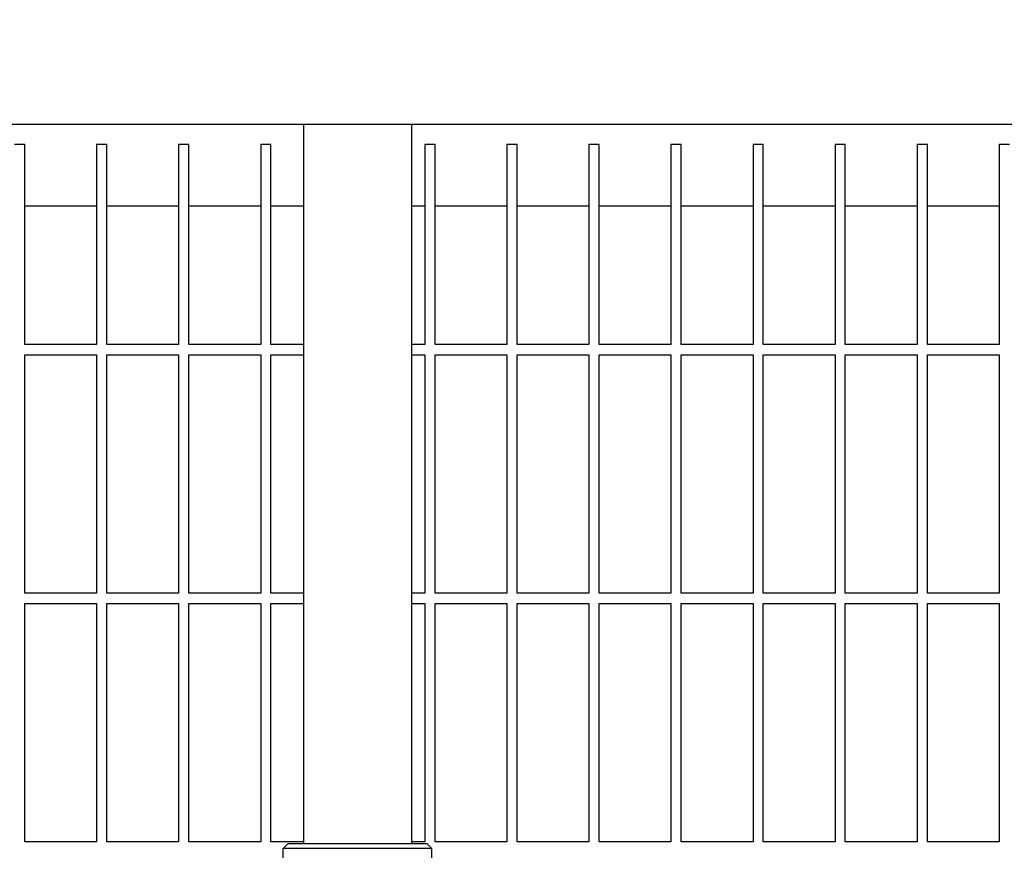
# Model space of a CAD drawing. Header units: inches. Extents: x 36 to 1719, y -84 to 1122.
# Tile 562 of 571: x 1048 to 1060, y 883 to 893. Entities that reach past the tile are written whole.
import ezdxf

# ---------------------------------------------------------------- set-up
doc = ezdxf.new("R2010")
doc.units = ezdxf.units.IN
doc.header["$LTSCALE"] = 48
doc.header["$MEASUREMENT"] = 0
doc.layers.add('Dimension (ANSI)', color=7, linetype='Continuous', lineweight=25)
doc.layers.add('Visible (ANSI)', color=7, linetype='Continuous', lineweight=30)
doc.styles.add('Note Text (ANSI)', font='tahoma.ttf')
doc.dimstyles.new('Architectural (ANSI)', dxfattribs={"dimscale": 48, "dimtxt": 0.125, "dimasz": 0.098425, "dimexe": 0.125, "dimexo": 0.0625, "dimgap": 0.031496, "dimtad": 0, "dimtih": 1, "dimtoh": 1, "dimdec": 4, "dimrnd": 1e-08, "dimzin": 3, "dimdsep": 46, "dimlunit": 4, "dimtxsty": 'Note Text (ANSI)', "dimcen": 0.09, "dimdle": 0.393701, "dimclrd": 256, "dimclre": 256, "dimclrt": 256, "dimadec": 0, "dimazin": 3, "dimtfac": 0.96, "dimtofl": 0, "dimtmove": 0, "dimatfit": 3, "dimfxl": 1, "dimfrac": 2, "dimtolj": 1, "dimtzin": 12, "dimlwd": -1, "dimlwe": -1, "dimarcsym": 0})

# ---------------------------------------------------------------- blocks, each defined once
blk = doc.blocks.new('*D17')
at = {"layer": 'Defpoints', "color": 0, "transparency": 16777216}
for p in [(1035.918, 896.491), (1035.918, 760.491), (1124.12, 760.491)]:
    blk.add_point(p, dxfattribs=at)
at = {"layer": 'Dimension (ANSI)', "transparency": 16777216}
for p, q in [((1038.918, 896.491), (1130.12, 896.491)), ((1124.12, 891.767), (1124.12, 835.013)), ((1124.12, 765.216), (1124.12, 825.97)), ((1038.918, 760.491), (1130.12, 760.491))]:
    blk.add_line(p, q, dxfattribs=at)
for points in [[(1123.332, 891.767), (1124.907, 891.767), (1124.12, 896.491)], [(1123.332, 765.216), (1124.907, 765.216), (1124.12, 760.491)]]:
    blk.add_solid(points, dxfattribs=at)
at = {"layer": 'Dimension (ANSI)', "transparency": 16777216, "insert": (1114.021, 833.501), "char_height": 6, "attachment_point": 1, "style": 'Note Text (ANSI)'}
blk.add_mtext('\\A1;11\'-4"', dxfattribs=at)

msp = doc.modelspace()

# ---------------------------------------------------------------- linework, layer by layer
at = {"layer": 'Visible (ANSI)'}
for p, q in [((1041.92126, 891.5714), (1079.24768, 891.5714)), ((1051.45653, 891.5714), (1051.45653, 882.8039)), ((1052.77153, 891.5714), (1052.77153, 882.8039)), ((1048.06018, 891.3214), (1047.93518, 891.3214)), ((1048.06018, 888.8839), (1048.06018, 891.3214)), ((1049.06018, 891.3214), (1048.93518, 891.3214)), ((1048.93518, 891.3214), (1048.93518, 888.8839)), ((1049.06018, 888.8839), (1049.06018, 891.3214)), ((1050.06018, 891.3214), (1049.93518, 891.3214)), ((1049.93518, 891.3214), (1049.93518, 888.8839)), ((1050.06018, 888.8839), (1050.06018, 891.3214)), ((1051.06018, 891.3214), (1050.93518, 891.3214)), ((1050.93518, 891.3214), (1050.93518, 888.8839)), ((1051.06018, 888.8839), (1051.06018, 891.3214)), ((1053.06018, 891.3214), (1052.93518, 891.3214)), ((1052.93518, 891.3214), (1052.93518, 888.8839)), ((1053.06018, 888.8839), (1053.06018, 891.3214)), ((1054.06018, 891.3214), (1053.93518, 891.3214)), ((1053.93518, 891.3214), (1053.93518, 888.8839)), ((1054.06018, 888.8839), (1054.06018, 891.3214)), ((1055.06018, 891.3214), (1054.93518, 891.3214)), ((1054.93518, 891.3214), (1054.93518, 888.8839)), ((1055.06018, 888.8839), (1055.06018, 891.3214)), ((1056.06018, 891.3214), (1055.93518, 891.3214)), ((1055.93518, 891.3214), (1055.93518, 888.8839)), ((1056.06018, 888.8839), (1056.06018, 891.3214)), ((1057.06018, 891.3214), (1056.93518, 891.3214)), ((1056.93518, 891.3214), (1056.93518, 888.8839)), ((1057.06018, 888.8839), (1057.06018, 891.3214)), ((1058.06018, 891.3214), (1057.93518, 891.3214)), ((1057.93518, 891.3214), (1057.93518, 888.8839)), ((1058.06018, 888.8839), (1058.06018, 891.3214)), ((1059.06018, 891.3214), (1058.93518, 891.3214)), ((1058.93518, 891.3214), (1058.93518, 888.8839)), ((1059.06018, 888.8839), (1059.06018, 891.3214)), ((1060.06018, 891.3214), (1059.93518, 891.3214)), ((1059.93518, 891.3214), (1059.93518, 888.8839)), ((1048.93518, 890.5714), (1048.06018, 890.5714)), ((1049.93518, 890.5714), (1049.06018, 890.5714)), ((1050.93518, 890.5714), (1050.06018, 890.5714)), ((1051.45653, 890.5714), (1051.06018, 890.5714)), ((1052.93518, 890.5714), (1052.77153, 890.5714)), ((1053.93518, 890.5714), (1053.06018, 890.5714)), ((1054.93518, 890.5714), (1054.06018, 890.5714)), ((1055.93518, 890.5714), (1055.06018, 890.5714)), ((1056.93518, 890.5714), (1056.06018, 890.5714)), ((1057.93518, 890.5714), (1057.06018, 890.5714)), ((1058.93518, 890.5714), (1058.06018, 890.5714)), ((1059.93518, 890.5714), (1059.06018, 890.5714)), ((1048.93518, 888.8839), (1048.06018, 888.8839)), ((1049.93518, 888.8839), (1049.06018, 888.8839)), ((1050.93518, 888.8839), (1050.06018, 888.8839)), ((1051.45653, 888.8839), (1051.06018, 888.8839)), ((1052.93518, 888.8839), (1052.77153, 888.8839)), ((1053.93518, 888.8839), (1053.06018, 888.8839)), ((1054.93518, 888.8839), (1054.06018, 888.8839)), ((1055.93518, 888.8839), (1055.06018, 888.8839)), ((1056.93518, 888.8839), (1056.06018, 888.8839)), ((1057.93518, 888.8839), (1057.06018, 888.8839)), ((1058.93518, 888.8839), (1058.06018, 888.8839)), ((1059.93518, 888.8839), (1059.06018, 888.8839)), ((1048.06018, 885.85265), (1048.06018, 888.7589)), ((1048.06018, 888.7589), (1048.93518, 888.7589)), ((1048.93518, 888.7589), (1048.93518, 885.85265)), ((1049.06018, 885.85265), (1049.06018, 888.7589)), ((1049.06018, 888.7589), (1049.93518, 888.7589)), ((1049.93518, 888.7589), (1049.93518, 885.85265)), ((1050.06018, 885.85265), (1050.06018, 888.7589)), ((1050.06018, 888.7589), (1050.93518, 888.7589)), ((1050.93518, 888.7589), (1050.93518, 885.85265)), ((1051.06018, 885.85265), (1051.06018, 888.7589)), ((1051.06018, 888.7589), (1051.45653, 888.7589)), ((1052.77153, 888.7589), (1052.93518, 888.7589)), ((1052.93518, 888.7589), (1052.93518, 885.85265)), ((1053.06018, 885.85265), (1053.06018, 888.7589)), ((1053.06018, 888.7589), (1053.93518, 888.7589)), ((1053.93518, 888.7589), (1053.93518, 885.85265)), ((1054.06018, 885.85265), (1054.06018, 888.7589)), ((1054.06018, 888.7589), (1054.93518, 888.7589)), ((1054.93518, 888.7589), (1054.93518, 885.85265)), ((1055.06018, 885.85265), (1055.06018, 888.7589)), ((1055.06018, 888.7589), (1055.93518, 888.7589)), ((1055.93518, 888.7589), (1055.93518, 885.85265)), ((1056.06018, 885.85265), (1056.06018, 888.7589)), ((1056.06018, 888.7589), (1056.93518, 888.7589)), ((1056.93518, 888.7589), (1056.93518, 885.85265)), ((1057.06018, 885.85265), (1057.06018, 888.7589)), ((1057.06018, 888.7589), (1057.93518, 888.7589)), ((1057.93518, 888.7589), (1057.93518, 885.85265)), ((1058.06018, 885.85265), (1058.06018, 888.7589)), ((1058.06018, 888.7589), (1058.93518, 888.7589)), ((1058.93518, 888.7589), (1058.93518, 885.85265)), ((1059.06018, 885.85265), (1059.06018, 888.7589)), ((1059.06018, 888.7589), (1059.93518, 888.7589)), ((1059.93518, 888.7589), (1059.93518, 885.85265)), ((1048.93518, 885.85265), (1048.06018, 885.85265)), ((1049.93518, 885.85265), (1049.06018, 885.85265)), ((1050.93518, 885.85265), (1050.06018, 885.85265)), ((1051.45653, 885.85265), (1051.06018, 885.85265)), ((1052.93518, 885.85265), (1052.77153, 885.85265)), ((1053.93518, 885.85265), (1053.06018, 885.85265)), ((1054.93518, 885.85265), (1054.06018, 885.85265)), ((1055.93518, 885.85265), (1055.06018, 885.85265)), ((1056.93518, 885.85265), (1056.06018, 885.85265)), ((1057.93518, 885.85265), (1057.06018, 885.85265)), ((1058.93518, 885.85265), (1058.06018, 885.85265)), ((1059.93518, 885.85265), (1059.06018, 885.85265)), ((1048.06018, 882.8214), (1048.06018, 885.72765)), ((1048.06018, 885.72765), (1048.93518, 885.72765)), ((1048.93518, 885.72765), (1048.93518, 882.8214)), ((1049.06018, 882.8214), (1049.06018, 885.72765)), ((1049.06018, 885.72765), (1049.93518, 885.72765)), ((1049.93518, 885.72765), (1049.93518, 882.8214)), ((1050.06018, 882.8214), (1050.06018, 885.72765)), ((1050.06018, 885.72765), (1050.93518, 885.72765)), ((1050.93518, 885.72765), (1050.93518, 882.8214)), ((1051.06018, 882.8214), (1051.06018, 885.72765)), ((1051.06018, 885.72765), (1051.45653, 885.72765)), ((1052.77153, 885.72765), (1052.93518, 885.72765)), ((1052.93518, 885.72765), (1052.93518, 882.8214)), ((1053.06018, 882.8214), (1053.06018, 885.72765)), ((1053.06018, 885.72765), (1053.93518, 885.72765)), ((1053.93518, 885.72765), (1053.93518, 882.8214)), ((1054.06018, 882.8214), (1054.06018, 885.72765)), ((1054.06018, 885.72765), (1054.93518, 885.72765)), ((1054.93518, 885.72765), (1054.93518, 882.8214)), ((1055.06018, 882.8214), (1055.06018, 885.72765)), ((1055.06018, 885.72765), (1055.93518, 885.72765)), ((1055.93518, 885.72765), (1055.93518, 882.8214)), ((1056.06018, 882.8214), (1056.06018, 885.72765)), ((1056.06018, 885.72765), (1056.93518, 885.72765)), ((1056.93518, 885.72765), (1056.93518, 882.8214)), ((1057.06018, 882.8214), (1057.06018, 885.72765)), ((1057.06018, 885.72765), (1057.93518, 885.72765)), ((1057.93518, 885.72765), (1057.93518, 882.8214)), ((1058.06018, 882.8214), (1058.06018, 885.72765)), ((1058.06018, 885.72765), (1058.93518, 885.72765)), ((1058.93518, 885.72765), (1058.93518, 882.8214)), ((1059.06018, 882.8214), (1059.06018, 885.72765)), ((1059.06018, 885.72765), (1059.93518, 885.72765)), ((1059.93518, 885.72765), (1059.93518, 882.8214)), ((1048.93518, 882.8214), (1048.06018, 882.8214)), ((1049.93518, 882.8214), (1049.06018, 882.8214)), ((1050.93518, 882.8214), (1050.06018, 882.8214)), ((1051.45653, 882.8214), (1051.06018, 882.8214)), ((1051.27028, 882.8039), (1051.20778, 882.7414)), ((1053.02028, 882.7414), (1051.20778, 882.7414)), ((1051.20778, 882.33515), (1051.20778, 882.7414)), ((1051.27028, 882.8039), (1052.95778, 882.8039)), ((1052.93518, 882.8214), (1052.77153, 882.8214)), ((1052.95778, 882.8039), (1053.02028, 882.7414)), ((1053.02028, 881.9289), (1053.02028, 882.7414)), ((1053.93518, 882.8214), (1053.06018, 882.8214)), ((1054.93518, 882.8214), (1054.06018, 882.8214)), ((1055.93518, 882.8214), (1055.06018, 882.8214)), ((1056.93518, 882.8214), (1056.06018, 882.8214)), ((1057.93518, 882.8214), (1057.06018, 882.8214)), ((1058.93518, 882.8214), (1058.06018, 882.8214)), ((1059.93518, 882.8214), (1059.06018, 882.8214))]:
    msp.add_line(p, q, dxfattribs=at)

# ---------------------------------------------------------------- dimensions: what is measured, and where the dimension line sits
at = {"layer": 'Dimension (ANSI)'}
dim = msp.add_linear_dim(base=(1124.11953, 760.4914), p1=(1035.91768, 896.4914), p2=(1035.91768, 760.4914), angle=90, dimstyle='Architectural (ANSI)', override={"dimgap": 0.031496, "dimdec": 4, "dimlfac": 1, "dimtol": 0, "dimlim": 0, "dimtp": 0, "dimtm": 0, "dimtdec": 2, "dimatfit": 1}, dxfattribs=at)
dim.commit()
dim.dimension.update_dxf_attribs({"geometry": '*D17', "text_midpoint": (1124.11953, 830.4914), "dimtype": 160})

doc.saveas('drawing.dxf')
